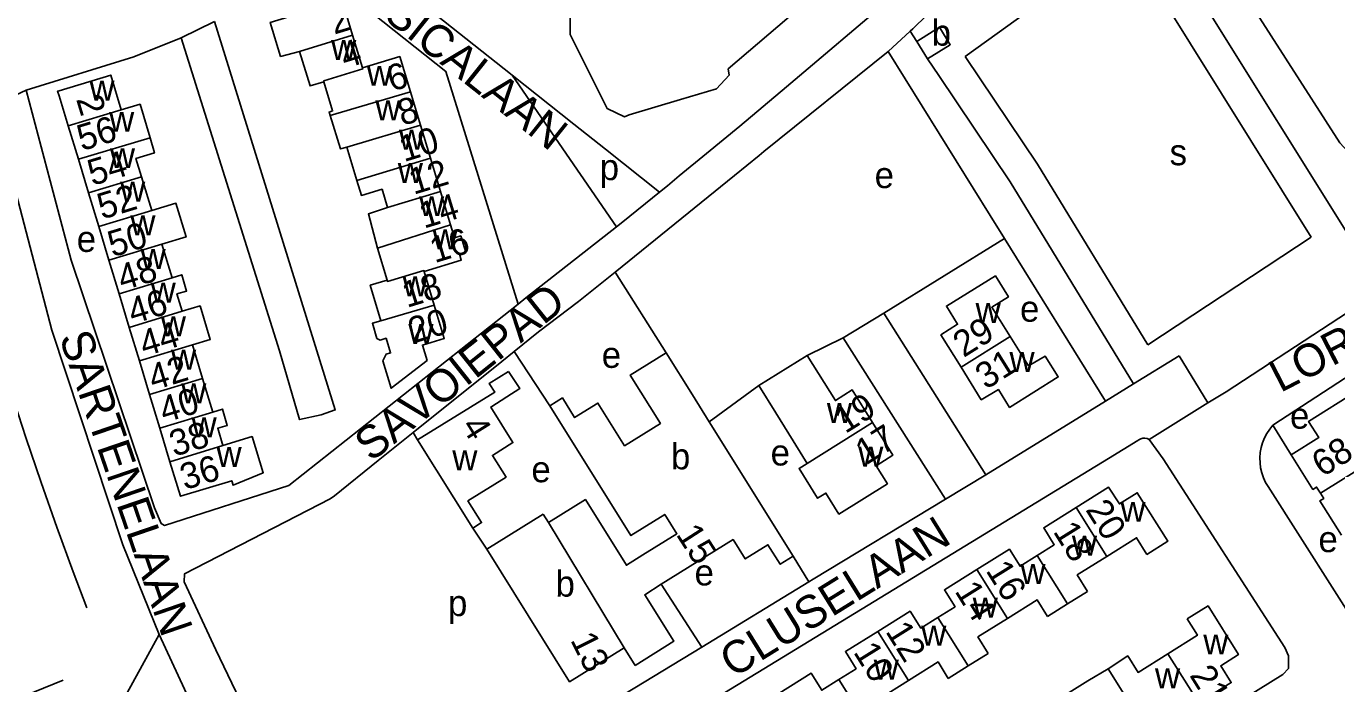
# Model space of a CAD drawing. Extents: x 157768 to 159790, y 387230 to 389604.
# Drawn here: x 158494.9 to 158696.4, y 388368.4 to 388469.5 of the extents above; entities that cross this region are included whole.
import ezdxf

# ---------------------------------------------------------------- set-up
doc = ezdxf.new("R2010")
doc.units = 0
for name, color, linetype in [('BLT_Basislijn', 7, 'Continuous'), ('BLT_Bebouwing', 7, 'Continuous'), ('BLT_Centroide', 7, 'Continuous'), ('BLT_Huisnummer', 7, 'Continuous'), ('BLT_Huisnummer_ tussenligend', 7, 'Continuous'), ('BLT_Huisnummer_reeks', 7, 'Continuous'), ('BLT_Onderverdeling_panden', 7, 'Continuous'), ('BLT_Straatnaam', 7, 'Continuous'), ('BLT_Vlakafsluiter', 7, 'Continuous')]:
    doc.layers.add(name, color=color, linetype=linetype)

msp = doc.modelspace()

# ---------------------------------------------------------------- linework, layer by layer
at = {"layer": 'BLT_Basislijn'}
for p, q in [((158541.77, 388484.12), (158569.62, 388462.03)), ((158668.08, 388485.63), (158699.32, 388435.61)), ((158664.01, 388482.7), (158692.49, 388437.1)), ((158639.28, 388464.88), (158659.26, 388479.28)), ((158611.79, 388460.22), (158628.87, 388474.7)), ((158523.9, 388470.27), (158518.77, 388467.74)), ((158627.42, 388465.64), (158630.83, 388468.77)), ((158630.83, 388468.77), (158631.83, 388467.2)), ((158627.42, 388465.64), (158608.35, 388450.26)), ((158643.13, 388440.45), (158627.42, 388465.64)), ((158633.48, 388464.55), (158635.22, 388461.95)), ((158585.68, 388438.7), (158569.62, 388462.03)), ((158569.62, 388462.03), (158579.12, 388454.49)), ((158604.63, 388454.18), (158611.79, 388460.22)), ((158579.12, 388454.49), (158583.99, 388450.63)), ((158599.54, 388449.98), (158604.63, 388454.18)), ((158583.99, 388450.63), (158592.31, 388444.04)), ((158595.34, 388446.52), (158599.54, 388449.98)), ((158593.52, 388445.02), (158595.34, 388446.52)), ((158592.31, 388444.04), (158586.68, 388439.49)), ((158593.52, 388445.02), (158592.31, 388444.04)), ((158585.68, 388438.7), (158586.68, 388439.49)), ((158643.13, 388440.45), (158645.33, 388436.92)), ((158571.76, 388427.76), (158585.68, 388438.7)), ((158626.77, 388425.4), (158645.33, 388436.92)), ((158660.85, 388411.89), (158645.33, 388436.92)), ((158692.49, 388437.1), (158667.34, 388420.57)), ((158593.31, 388419.33), (158585.46, 388431.73)), ((158570.56, 388426.81), (158571.76, 388427.76)), ((158620.51, 388421.62), (158626.77, 388425.4)), ((158642.43, 388400.55), (158626.77, 388425.4)), ((158573.7, 388422.55), (158569.97, 388419.55)), ((158620.51, 388421.62), (158615.01, 388418.93)), ((158620.51, 388421.62), (158636.26, 388396.8)), ((158575.42, 388411.19), (158569.97, 388419.55)), ((158665.16, 388414.54), (158672.17, 388418.85)), ((158676.59, 388411.65), (158672.17, 388418.85)), ((158702.43, 388418.55), (158686.58, 388408.19)), ((158607.57, 388414.29), (158599.94, 388408.71)), ((158660.85, 388411.89), (158665.16, 388414.54)), ((158679.39, 388413.35), (158676.59, 388411.65)), ((158642.43, 388400.55), (158660.85, 388411.89)), ((158676.59, 388411.65), (158667.55, 388405.98)), ((158686.58, 388408.19), (158689.39, 388403.66)), ((158555.1, 388405.94), (158554.41, 388407.05)), ((158661.3, 388403.09), (158665.8, 388405.83)), ((158667.55, 388405.98), (158669.74, 388403.01)), ((158642.43, 388400.55), (158636.26, 388396.8)), ((158685.84, 388398.77), (158704.98, 388368.64)), ((158563.59, 388392.37), (158565.75, 388389.12)), ((158612.85, 388388.05), (158615.24, 388384.1)), ((158598.78, 388374.09), (158592.57, 388383.73)), ((158598.78, 388374.09), (158615.24, 388384.1)), ((158410.57, 388332.13), (158500.64, 388369.01))]:
    msp.add_line(p, q, dxfattribs=at)
for points in [[(158630.83, 388468.77), (158631.22, 388469.12), (158652.86, 388490.29)], [(158666.55, 388488.08), (158671.82, 388490.71), (158696.85, 388451.62), (158698.07, 388450.32), (158699.45, 388450.96), (158700.33, 388450.83), (158708.5, 388431.14)], [(158537.11, 388480.37), (158559.44, 388462.59), (158570.56, 388426.81)], [(158518.77, 388467.74), (158533.86, 388419.65), (158536.93, 388409.05), (158540.3, 388409.77), (158542.44, 388410.55), (158523.9, 388470.27)], [(158494.95, 388459.72), (158511.49, 388464.83), (158518.77, 388467.74)], [(158639.28, 388464.88), (158650.42, 388448.31), (158667.34, 388420.57)], [(158635.22, 388461.95), (158646.21, 388445.61), (158665.16, 388414.54)], [(158494.95, 388459.72), (158493.32, 388458.93), (158491.63, 388456.91), (158491.14, 388456.07), (158490.98, 388453.03), (158498.88, 388422.81), (158509.82, 388389.8), (158515.39, 388376.01)], [(158494.95, 388459.72), (158501.84, 388433.55), (158514.68, 388395.49), (158515.68, 388393.08), (158516.21, 388392.79), (158535.33, 388398.93), (158570.56, 388426.81)], [(158480.53, 388455.48), (158482.35, 388448.4), (158484.25, 388441.33), (158486.22, 388434.29), (158488.27, 388427.26), (158490.4, 388420.26), (158492.61, 388413.29), (158494.89, 388406.33), (158497.24, 388399.41), (158499.67, 388392.51), (158502.18, 388385.63), (158504.26, 388380.11)], [(158585.46, 388431.73), (158603.83, 388446.59), (158607.62, 388449.67), (158608.35, 388450.26)], [(158573.7, 388422.55), (158579.85, 388427.2), (158585.46, 388431.73)], [(158679.39, 388413.35), (158699.36, 388426.4), (158703.65, 388428.68)], [(158569.97, 388419.55), (158568.04, 388418)], [(158568.04, 388418), (158554.41, 388407.05)], [(158686.58, 388408.19), (158686.09, 388407.59), (158685.65, 388406.93), (158685.29, 388406.23), (158684.99, 388405.51), (158684.78, 388404.75), (158684.64, 388403.98), (158684.58, 388403.19), (158684.6, 388402.41), (158684.7, 388401.63), (158684.88, 388400.86), (158685.13, 388400.12), (158685.46, 388399.41), (158685.84, 388398.77)], [(158554.41, 388407.05), (158549.06, 388402.76)], [(158667.55, 388405.98), (158667.25, 388406.13), (158666.92, 388406.2), (158666.59, 388406.2), (158666.26, 388406.12), (158665.96, 388405.96), (158665.8, 388405.83)], [(158549.06, 388402.76), (158542.31, 388397.33), (158541.69, 388396.89), (158519.29, 388385.36), (158519.24, 388384.12), (158524.08, 388373.66), (158531.41, 388358.36), (158541.07, 388339.51)], [(158601.21, 388315.85), (158580.93, 388348.13), (158580.52, 388350.55), (158581.24, 388353.27), (158589.26, 388359.09), (158661.3, 388403.09)], [(158669.74, 388403.01), (158688.43, 388374.01), (158688.98, 388372.72), (158688.97, 388370.8), (158688.11, 388369.84), (158601.21, 388315.85)], [(158615.24, 388384.1), (158615.89, 388384.5), (158636.26, 388396.8)], [(158515.39, 388376.01), (158526.75, 388351.48), (158544.63, 388316.99), (158559, 388294.96), (158561.24, 388293.04), (158564.33, 388292.8), (158566.16, 388293.44), (158566.99, 388293.93)], [(158581.41, 388363.39), (158585.38, 388365.94), (158598.78, 388374.09)]]:
    msp.add_lwpolyline(points, dxfattribs=at)
at = {"layer": 'BLT_Bebouwing'}
for p, q in [((158546.63, 388463.17), (158545.12, 388468.16)), ((158631.83, 388467.2), (158633.48, 388464.55)), ((158500, 388458.84), (158501.39, 388454.23)), ((158555.56, 388454.35), (158554.01, 388459.46)), ((158501.39, 388454.23), (158502.96, 388449.08)), ((158557.1, 388449.24), (158555.56, 388454.35)), ((158544.23, 388450.97), (158545.79, 388445.8)), ((158502.96, 388449.08), (158504.52, 388443.91)), ((158558.64, 388444.12), (158557.1, 388449.24)), ((158514.24, 388441.2), (158512.68, 388446.37)), ((158504.52, 388443.91), (158506.09, 388438.74)), ((158560.18, 388439.01), (158558.64, 388444.12)), ((158506.09, 388438.74), (158507.65, 388433.57)), ((158517.37, 388430.87), (158515.81, 388436.04)), ((158548.93, 388435.42), (158550.41, 388430.49)), ((158507.65, 388433.57), (158509.21, 388428.4)), ((158557.66, 388426.67), (158556.12, 388431.81)), ((158509.21, 388428.4), (158510.78, 388423.24)), ((158510.78, 388423.24), (158512.34, 388418.07)), ((158522.06, 388415.38), (158520.5, 388420.54)), ((158512.34, 388418.07), (158513.91, 388412.9)), ((158607.57, 388414.29), (158615.01, 388418.93)), ((158523.63, 388410.21), (158522.06, 388415.38)), ((158513.91, 388412.9), (158515.47, 388407.74)), ((158599.94, 388408.71), (158597.36, 388412.84)), ((158515.47, 388407.74), (158517.04, 388402.56)), ((158612.85, 388388.05), (158599.94, 388408.71)), ((158555.1, 388405.94), (158563.59, 388392.37)), ((158655.03, 388380.71), (158658.1, 388382.63)), ((158651.96, 388378.8), (158655.03, 388380.71)), ((158639.75, 388371.17), (158642.83, 388373.1)), ((158636.67, 388369.24), (158639.75, 388371.17))]:
    msp.add_line(p, q, dxfattribs=at)
for points in [[(158545.12, 388468.16), (158543.5, 388473.5), (158540.75, 388472.66), (158539.38, 388477.16), (158537.21, 388478.89), (158533.74, 388476.26), (158535.33, 388471.01), (158532.46, 388470.14), (158534.05, 388464.91), (158536.95, 388465.68)], [(158578.54, 388470.86), (158578.57, 388468.27), (158584.26, 388456.87), (158586.89, 388455.61), (158587.65, 388455.92), (158595.53, 388458.27), (158601.05, 388459.91), (158602.98, 388462.01), (158602.83, 388462.98), (158619.87, 388477.55)], [(158633.48, 388464.55), (158636.99, 388466.7), (158635.35, 388469.38), (158631.83, 388467.2)], [(158536.95, 388465.68), (158538.57, 388460.36), (158540.68, 388461)], [(158554.01, 388459.46), (158552.37, 388464.89), (158546.63, 388463.17)], [(158509.55, 388456.71), (158507.93, 388462.03), (158500, 388459.63)], [(158500, 388458.84), (158499.78, 388459.56), (158500, 388459.63)], [(158540.68, 388461), (158542.04, 388456.52), (158541.51, 388456.35), (158541.67, 388455.83)], [(158513.98, 388452.4), (158512.46, 388457.56), (158509.55, 388456.71)], [(158541.67, 388455.83), (158543.24, 388450.67), (158544.23, 388450.97)], [(158512.68, 388446.37), (158511.81, 388449.23), (158514.66, 388450.06), (158513.98, 388452.4)], [(158545.79, 388445.8), (158546.48, 388443.53), (158549.64, 388444.48), (158550.49, 388441.66)], [(158515.81, 388436.04), (158519.53, 388437.16), (158517.97, 388442.33), (158514.24, 388441.2)], [(158550.49, 388441.66), (158547.54, 388440.69), (158548.93, 388435.42)], [(158556.12, 388431.81), (158561.82, 388433.58), (158561.53, 388434.53), (158562.5, 388434.82), (158561.75, 388437.31), (158560.78, 388437.02), (158560.18, 388439.01)], [(158518.93, 388425.71), (158518.12, 388428.38), (158519.6, 388428.83), (158518.85, 388431.32), (158517.37, 388430.87)], [(158550.41, 388430.49), (158547.82, 388429.71), (158549.46, 388424.25)], [(158646.19, 388421.82), (158643.37, 388426.34), (158645.92, 388427.91), (158643.93, 388431.15), (158636.39, 388426.52), (158638.1, 388423.73), (158635.55, 388422.08), (158638.64, 388417.1)], [(158520.5, 388420.54), (158523.24, 388421.37), (158521.67, 388426.55), (158518.93, 388425.71)], [(158549.46, 388424.25), (158548.16, 388423.86), (158548.86, 388421.53), (158549.33, 388421.28), (158550.27, 388421.56), (158550.95, 388419.31), (158550.3, 388419.12), (158549.75, 388418.09), (158551.04, 388413.88), (158556.57, 388418.16), (158555.85, 388420.51), (158559.2, 388421.54), (158557.66, 388426.67)], [(158638.64, 388417.1), (158641.75, 388412.1), (158644.38, 388413.68), (158646.1, 388410.94), (158653.58, 388415.61), (158651.57, 388418.83), (158649.02, 388417.3), (158646.19, 388421.82)], [(158575.42, 388411.19), (158577.36, 388412.39), (158579.25, 388409.36), (158582.82, 388411.59), (158586.92, 388405.03), (158592.44, 388408.47), (158587.8, 388415.89), (158593.31, 388419.33)], [(158593.31, 388419.33), (158597.36, 388412.84)], [(158615.01, 388418.93), (158619.33, 388411.97), (158621.93, 388413.61), (158625.05, 388408.61)], [(158555.1, 388405.94), (158566.96, 388413.27), (158566.13, 388414.61), (158569.09, 388416.47)], [(158563.59, 388392.37), (158564.94, 388393.22), (158562.85, 388396.56), (158568.71, 388400.22), (158566.62, 388403.56), (158569.77, 388405.52), (158566.35, 388410.99), (158568.85, 388412.58), (158570.81, 388413.82), (158569.09, 388416.47)], [(158689.39, 388403.66), (158693.62, 388406.29), (158692.06, 388408.79), (158699.4, 388413.36), (158698.83, 388414.26), (158703.36, 388417.09)], [(158614.99, 388402.32), (158612.17, 388406.86), (158610.17, 388410.09), (158607.57, 388414.29)], [(158525.19, 388405.05), (158524.38, 388407.72), (158525.86, 388408.17), (158525.1, 388410.68), (158523.63, 388410.21)], [(158575.25, 388393.22), (158580.9, 388396.76), (158587.21, 388386.66), (158589.75, 388388.25), (158594.96, 388391.5), (158593.11, 388394.47), (158587.9, 388391.21), (158575.42, 388411.19)], [(158625.05, 388408.61), (158628.17, 388403.61), (158625.59, 388401.97), (158627.32, 388399.2), (158619.87, 388394.54), (158617.88, 388397.77), (158616.6, 388396.97), (158613.76, 388401.55), (158614.99, 388402.32)], [(158517.04, 388402.56), (158518.64, 388397.27), (158526.53, 388399.66), (158526.74, 388398.97), (158531.39, 388400.88), (158529.66, 388406.44), (158525.19, 388405.05)], [(158693.88, 388397.76), (158693.3, 388398.68), (158692.73, 388398.33), (158689.39, 388403.66)], [(158656.35, 388395.53), (158661.33, 388398.65), (158662.98, 388396.1), (158665.73, 388397.82), (158670.41, 388390.35), (158667.21, 388388.33)], [(158697.12, 388391.29), (158693.81, 388396.58), (158694.39, 388396.95), (158693.88, 388397.76)], [(158650.33, 388388.16), (158652.96, 388389.81), (158651.37, 388392.42), (158656.35, 388395.53)], [(158565.75, 388389.12), (158574.43, 388394.53)], [(158574.43, 388394.53), (158575.25, 388393.22)], [(158586.86, 388373.98), (158578.47, 388368.74), (158565.75, 388389.12)], [(158612.85, 388388.05), (158610.85, 388386.82), (158608.97, 388389.82), (158605.47, 388387.64), (158603.61, 388390.62), (158592.57, 388383.73)], [(158641.08, 388386), (158646.09, 388389.12), (158647.71, 388386.5), (158650.33, 388388.16)], [(158661.05, 388388.02), (158665.63, 388390.88), (158667.21, 388388.33)], [(158661.05, 388388.02), (158656.51, 388385.17), (158658.1, 388382.63)], [(158635.08, 388378.64), (158637.72, 388380.29), (158636.08, 388382.88), (158641.08, 388386)], [(158592.57, 388383.73), (158590.03, 388382.12), (158594.49, 388374.98), (158588.55, 388371.27)], [(158645.78, 388378.47), (158650.37, 388381.34), (158651.96, 388378.8)], [(158625.85, 388376.49), (158630.82, 388379.6), (158632.45, 388376.99), (158635.08, 388378.64)], [(158675.18, 388365.49), (158680.17, 388368.61), (158678.57, 388371.2), (158681.29, 388372.93), (158676.62, 388380.41), (158673.39, 388378.44)], [(158645.78, 388378.47), (158641.25, 388375.63), (158642.83, 388373.1)], [(158670.45, 388373.06), (158674.99, 388375.9), (158673.39, 388378.44)], [(158619.88, 388369.09), (158622.51, 388370.75), (158620.88, 388373.38), (158625.85, 388376.49)], [(158588.55, 388371.27), (158586.86, 388373.98)], [(158661.25, 388370.74), (158664.28, 388372.73), (158665.87, 388370.19), (158670.45, 388373.06)], [(158630.57, 388368.95), (158635.12, 388371.79), (158636.67, 388369.24)], [(158610.62, 388366.93), (158615.61, 388370.05), (158617.24, 388367.44), (158619.88, 388369.09)], [(158630.57, 388368.95), (158625.99, 388366.08), (158627.6, 388363.57)], [(158655.18, 388363.5), (158653.6, 388366.05), (158658.15, 388368.9), (158661.25, 388370.74)]]:
    msp.add_lwpolyline(points, dxfattribs=at)
at = {"layer": 'BLT_Onderverdeling_panden'}
for p, q in [((158545.12, 388468.16), (158536.95, 388465.68)), ((158541.67, 388455.83), (158554.01, 388459.46)), ((158501.39, 388454.23), (158509.55, 388456.71)), ((158544.23, 388450.97), (158555.56, 388454.35)), ((158502.96, 388449.08), (158513.98, 388452.4)), ((158545.79, 388445.8), (158557.1, 388449.24)), ((158550.49, 388441.66), (158558.64, 388444.12)), ((158506.09, 388438.74), (158514.24, 388441.2)), ((158548.93, 388435.42), (158560.18, 388439.01)), ((158507.65, 388433.57), (158515.81, 388436.04)), ((158509.21, 388428.4), (158517.37, 388430.87)), ((158510.78, 388423.24), (158518.93, 388425.71)), ((158557.66, 388426.67), (158549.46, 388424.25)), ((158646.19, 388421.82), (158638.64, 388417.1)), ((158512.34, 388418.07), (158520.5, 388420.54)), ((158513.91, 388412.9), (158522.06, 388415.38)), ((158515.47, 388407.74), (158523.63, 388410.21)), ((158625.05, 388408.61), (158614.99, 388402.32)), ((158517.04, 388402.56), (158525.19, 388405.05)), ((158701.57, 388402.55), (158693.88, 388397.76)), ((158656.35, 388395.53), (158661.05, 388388.02)), ((158586.86, 388373.98), (158575.25, 388393.22)), ((158650.33, 388388.16), (158655.03, 388380.71)), ((158641.08, 388386), (158645.78, 388378.47)), ((158635.08, 388378.64), (158639.75, 388371.17)), ((158625.85, 388376.49), (158630.57, 388368.95)), ((158675.18, 388365.49), (158670.45, 388373.06)), ((158619.88, 388369.09), (158624.55, 388361.67)), ((158665.9, 388363.32), (158661.25, 388370.74))]:
    msp.add_line(p, q, dxfattribs=at)
for points in [[(158540.68, 388461), (158540.71, 388461.16), (158546.68, 388462.99), (158546.63, 388463.17)], [(158504.52, 388443.91), (158512.68, 388446.37)], [(158550.41, 388430.49), (158550.47, 388430.3), (158556.07, 388431.98), (158556.12, 388431.81)]]:
    msp.add_lwpolyline(points, dxfattribs=at)
at = {"layer": 'BLT_Vlakafsluiter'}
msp.add_line((158515.39, 388376.01), (158504.55, 388356.37), dxfattribs=at)

# ---------------------------------------------------------------- texts
at = {"layer": 'BLT_Centroide'}
for s, p in [('b', (158634.12, 388466.56)), ('w', (158541.81, 388464.34)), ('w', (158547.3, 388460.38)), ('w', (158504.66, 388458.12)), ('w', (158548.62, 388455.06)), ('w', (158507.69, 388453.31)), ('w', (158552.25, 388450.56)), ('w', (158507.81, 388447.72)), ('s', (158670.71, 388448.17)), ('w', (158552.06, 388445.44)), ('p', (158583.1, 388445.88)), ('e', (158625.36, 388444.66)), ('w', (158509.38, 388442.56)), ('w', (158555.34, 388440.34)), ('w', (158510.95, 388437.38)), ('e', (158502.71, 388434.84)), ('w', (158557.41, 388435.22)), ('w', (158512.52, 388432.22)), ('w', (158514.08, 388427.06)), ('w', (158552.8, 388428.03)), ('w', (158640.88, 388423.89)), ('e', (158647.71, 388424.11)), ('w', (158515.64, 388421.88)), ('w', (158553.69, 388420.69)), ('w', (158517.2, 388416.72)), ('e', (158583.41, 388417.01)), ('w', (158646.09, 388416.38)), ('w', (158518.77, 388411.56)), ('w', (158618.02, 388408.53)), ('w', (158520.36, 388406.31)), ('e', (158689.21, 388407.66)), ('b', (158594.05, 388401.41)), ('w', (158524.2, 388401.78)), ('w', (158560.44, 388401.24)), ('e', (158609.37, 388402)), ('w', (158622.84, 388401.83)), ('e', (158572.6, 388399.42)), ('w', (158663.14, 388393.34)), ('w', (158655.69, 388388.12)), ('e', (158693.58, 388388.68)), ('b', (158576.31, 388381.84)), ('e', (158597.68, 388383.56)), ('w', (158647.77, 388383.78)), ('p', (158559.78, 388378.85)), ('w', (158640.44, 388378.59)), ('w', (158632.52, 388374.28)), ('w', (158675.88, 388372.94)), ('w', (158625.22, 388369.09)), ('w', (158668.46, 388367.72))]:
    msp.add_text(s, height=4, dxfattribs=at).set_placement(p)
at = {"layer": 'BLT_Huisnummer'}
for s, rotation, p in [('2', 16.9275, (158542.28, 388468.24)), ('6', 16.9275, (158551.13, 388459.47)), ('2', 286.8719, (158502.59, 388458.34)), ('10', 16.9275, (158553.01, 388448.64)), ('52', 16.8719, (158506.59, 388439.8)), ('14', 16.9275, (158556.08, 388438.4)), ('48', 16.8719, (158509.71, 388428.84)), ('20', 16.9275, (158554.41, 388420.72)), ('44', 16.8719, (158513.09, 388418.72)), ('29', 32.0108, (158639.04, 388418.52)), ('31', 32.0108, (158642.47, 388413.59)), ('40', 16.8719, (158516.15, 388408.52)), ('19', 32.0109, (158620.85, 388406.82)), ('4', 302.032, (158561.71, 388408.07)), ('17', 32.0109, (158624.02, 388401.98)), ('36', 16.8719, (158519.32, 388398.2)), ('20', 301.9835, (158657.7, 388395.21)), ('15', 302.7986, (158594.74, 388391.41)), ('14', 301.9835, (158637.58, 388382.68)), ('13', 296.5751, (158578.53, 388375.18)), ('10', 301.9835, (158622, 388373.32)), ('21', 301.8962, (158673.68, 388369.75))]:
    msp.add_text(s, height=4, rotation=rotation, dxfattribs=at).set_placement(p)
at = {"layer": 'BLT_Huisnummer_ tussenligend'}
for s, rotation, p in [('4', 16.9275, (158543.95, 388463)), ('8', 16.9275, (158552.74, 388454.2)), ('56', 16.8719, (158503.48, 388450.33)), ('54', 16.8719, (158505.1, 388444.97)), ('12', 16.9275, (158554.49, 388443.61)), ('50', 16.8719, (158508.2, 388434)), ('16', 16.9275, (158557.73, 388433.1)), ('18', 16.9275, (158553.46, 388426.22)), ('46', 16.8719, (158511.31, 388423.7)), ('42', 16.8719, (158514.47, 388413.5)), ('38', 16.8719, (158517.68, 388403.33)), ('18', 301.9835, (158652.7, 388391.86)), ('16', 301.9835, (158642.36, 388385.85)), ('12', 301.9835, (158626.94, 388376.49))]:
    msp.add_text(s, height=4, rotation=rotation, dxfattribs=at).set_placement(p)
at = {"layer": 'BLT_Huisnummer_reeks'}
msp.add_text('68', height=4, rotation=32.0186, dxfattribs=at).set_placement((158694.19, 388400.12))
at = {"layer": 'BLT_Straatnaam'}
for s, height, rotation, p in [('CORSICALAAN', 5, 321.3653, (158538.08, 388480.12)), ('LORRAINELAAN', 5, 27.2595, (158687.73, 388413.13)), ('SAVOIEPAD', 5, 38.534, (158547.98, 388402.44)), ('SARTENELAAN', 4.9999, 288.9525, (158499.98, 388421.74)), ('CLUSELAAN', 5, 31.7961, (158603.62, 388369.24))]:
    msp.add_text(s, height=height, rotation=rotation, dxfattribs=at).set_placement(p)

doc.saveas('drawing.dxf')
